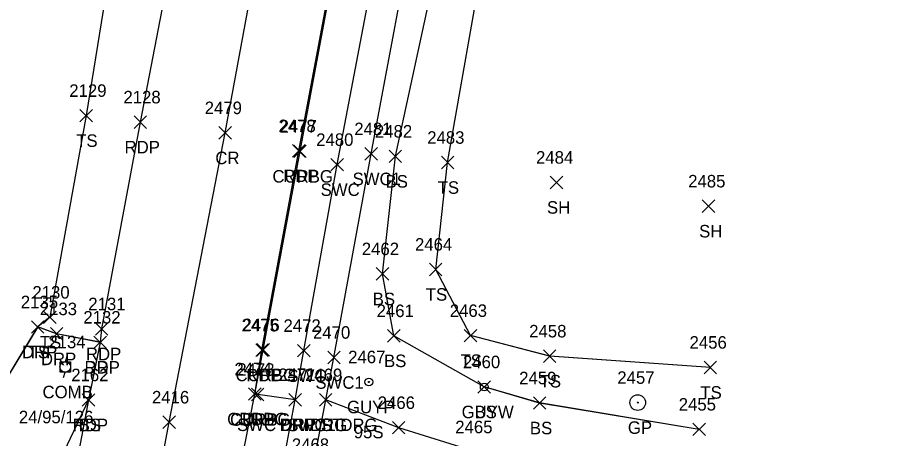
# Model space of a CAD drawing. Extents: x 1554668 to 1563881, y 831386 to 834374.
# Drawn here: x 1562148.2 to 1562288.1, y 832221.1 to 832288.5 of the extents above; entities that cross this region are included whole.
import ezdxf

# ---------------------------------------------------------------- set-up
doc = ezdxf.new("R2010")
doc.units = 0
for name, color, linetype in [('L_A', 7, 'Continuous'), ('L_I', 7, 'Continuous'), ('L_TIC', 7, 'Continuous'), ('LELB', 7, 'Continuous'), ('P_A', 7, 'Continuous'), ('P_I', 7, 'Continuous'), ('P_TIC', 7, 'Continuous'), ('PET', 7, 'Continuous'), ('PRC', 7, 'Continuous'), ('R_A', 7, 'Continuous'), ('R_I', 7, 'Continuous'), ('R_TIC', 7, 'Continuous'), ('RC', 7, 'Continuous'), ('RDG', 7, 'Continuous'), ('RDP', 7, 'Continuous'), ('RGP', 7, 'Continuous'), ('RSW', 7, 'Continuous'), ('U_A', 7, 'Continuous'), ('U_C', 7, 'Continuous'), ('U_I', 7, 'Continuous'), ('UP', 7, 'Continuous'), ('UPGW', 7, 'Continuous')]:
    doc.layers.add(name, color=color, linetype=linetype)

msp = doc.modelspace()

# ---------------------------------------------------------------- linework, layer by layer
at = {"layer": 'L_TIC'}
for points in [[(1562158.19, 832271.77), (1562160.19, 832273.77)], [(1562160.19, 832271.77), (1562158.19, 832273.77)], [(1562207.57, 832265.26), (1562209.57, 832267.26)], [(1562209.57, 832265.26), (1562207.57, 832267.26)], [(1562215.92, 832264.27), (1562217.92, 832266.27)], [(1562217.92, 832264.27), (1562215.92, 832266.27)], [(1562233.3, 832261.09), (1562235.3, 832263.09)], [(1562235.3, 832261.09), (1562233.3, 832263.09)], [(1562257.6, 832257.29), (1562259.6, 832259.29)], [(1562259.6, 832257.29), (1562257.6, 832259.29)], [(1562214.02, 832247.18), (1562216.02, 832249.18)], [(1562216.02, 832247.18), (1562214.02, 832249.18)], [(1562205.52, 832246.46), (1562207.52, 832248.46)], [(1562207.52, 832246.46), (1562205.52, 832248.46)], [(1562152.38, 832239.52), (1562154.38, 832241.52)], [(1562154.38, 832239.52), (1562152.38, 832241.52)], [(1562150.44, 832237.98), (1562152.44, 832239.98)], [(1562152.44, 832237.98), (1562150.44, 832239.98)], [(1562207.32, 832236.56), (1562209.32, 832238.56)], [(1562209.32, 832236.56), (1562207.32, 832238.56)], [(1562219.56, 832236.59), (1562221.56, 832238.59)], [(1562221.56, 832236.59), (1562219.56, 832238.59)], [(1562219.56, 832236.59), (1562221.56, 832238.59)], [(1562221.56, 832236.59), (1562219.56, 832238.59)], [(1562232.21, 832233.31), (1562234.21, 832235.31)], [(1562234.21, 832233.31), (1562232.21, 832235.31)], [(1562257.88, 832231.51), (1562259.88, 832233.51)], [(1562259.88, 832231.51), (1562257.88, 832233.51)], [(1562221.77, 832228.39), (1562223.77, 832230.39)], [(1562223.77, 832228.39), (1562221.77, 832230.39)], [(1562158.55, 832226.31), (1562160.55, 832228.31)], [(1562160.55, 832226.31), (1562158.55, 832228.31)], [(1562230.62, 832225.82), (1562232.62, 832227.82)], [(1562232.62, 832225.82), (1562230.62, 832227.82)], [(1562256.09, 832221.61), (1562258.09, 832223.61)], [(1562258.09, 832221.61), (1562256.09, 832223.61)]]:
    msp.add_lwpolyline(points, dxfattribs=at)
at = {"layer": 'LELB'}
for points in [[(1562257.09, 832222.61), (1562231.62, 832226.82), (1562222.77, 832229.39), (1562208.32, 832237.56), (1562206.52, 832247.46), (1562208.57, 832266.26), (1562217.49, 832307.43), (1562224.53, 832349.42)], [(1562257.09, 832222.6), (1562231.62, 832226.83), (1562222.77, 832229.39), (1562208.33, 832237.56), (1562206.52, 832247.46), (1562208.57, 832266.26), (1562217.5, 832307.43), (1562224.53, 832349.41)], [(1562257.09, 832222.6), (1562231.62, 832226.83), (1562222.77, 832229.39), (1562208.33, 832237.56), (1562206.52, 832247.46), (1562208.57, 832266.26), (1562217.5, 832307.43), (1562224.53, 832349.41)], [(1562257.09, 832222.6), (1562231.62, 832226.83), (1562222.77, 832229.39), (1562208.33, 832237.56), (1562206.52, 832247.46), (1562208.57, 832266.26), (1562217.5, 832307.43), (1562224.53, 832349.41)], [(1562220.56, 832237.59), (1562215.02, 832248.18), (1562216.92, 832265.27), (1562224.08, 832306.19), (1562226.49, 832342.99), (1562237.58, 832344.71)], [(1562220.57, 832237.59), (1562215.02, 832248.19), (1562216.92, 832265.27), (1562224.08, 832306.19), (1562226.49, 832342.99), (1562237.59, 832344.7)], [(1562220.57, 832237.59), (1562215.02, 832248.19), (1562216.92, 832265.27), (1562224.08, 832306.19), (1562226.49, 832342.99), (1562237.59, 832344.7)], [(1562220.57, 832237.59), (1562215.02, 832248.19), (1562216.92, 832265.27), (1562224.08, 832306.19), (1562226.49, 832342.99), (1562237.59, 832344.7)], [(1562163.37, 832298.83), (1562159.19, 832272.77), (1562153.38, 832240.52), (1562151.44, 832238.98)], [(1562163.37, 832298.83), (1562159.2, 832272.77), (1562153.38, 832240.52), (1562151.45, 832238.98)], [(1562163.37, 832298.83), (1562159.2, 832272.77), (1562153.38, 832240.52), (1562151.45, 832238.98)], [(1562163.37, 832298.83), (1562159.2, 832272.77), (1562153.38, 832240.52), (1562151.45, 832238.98)], [(1562258.88, 832232.51), (1562233.21, 832234.31), (1562220.56, 832237.59)], [(1562258.88, 832232.51), (1562233.22, 832234.3), (1562220.57, 832237.59)], [(1562258.88, 832232.51), (1562233.22, 832234.3), (1562220.57, 832237.59)], [(1562258.88, 832232.51), (1562233.22, 832234.3), (1562220.57, 832237.59)], [(1562159.55, 832227.31), (1562154.23, 832216.11), (1562149.25, 832188.58), (1562142.83, 832150.77), (1562138.28, 832124.14), (1562134.77, 832104.23), (1562125.2, 832097.13)], [(1562159.55, 832227.31), (1562154.23, 832216.11), (1562149.26, 832188.58), (1562142.84, 832150.77), (1562138.28, 832124.14), (1562134.77, 832104.22), (1562125.21, 832097.12)], [(1562159.55, 832227.31), (1562154.23, 832216.11), (1562149.26, 832188.58), (1562142.84, 832150.77), (1562138.28, 832124.14), (1562134.77, 832104.22), (1562125.21, 832097.12)], [(1562159.55, 832227.31), (1562154.23, 832216.11), (1562149.26, 832188.58), (1562142.84, 832150.77), (1562138.28, 832124.14), (1562134.77, 832104.22), (1562125.21, 832097.12)]]:
    msp.add_lwpolyline(points, dxfattribs=at)
at = {"layer": 'P_TIC'}
for points in [[(1562166.83, 832270.73), (1562168.83, 832272.73)], [(1562168.83, 832270.73), (1562166.83, 832272.73)], [(1562180.39, 832269.01), (1562182.39, 832271.01)], [(1562182.39, 832269.01), (1562180.39, 832271.01)], [(1562192.17, 832266.13), (1562194.17, 832268.13)], [(1562194.17, 832266.13), (1562192.17, 832268.13)], [(1562160.66, 832237.66), (1562162.66, 832239.66)], [(1562162.66, 832237.66), (1562160.66, 832239.66)], [(1562160.43, 832235.53), (1562162.43, 832237.53)], [(1562162.43, 832235.53), (1562160.43, 832237.53)], [(1562186.27, 832234.27), (1562188.27, 832236.27)], [(1562188.27, 832234.27), (1562186.27, 832236.27)], [(1562185.13, 832227.25), (1562187.13, 832229.25)], [(1562187.13, 832227.25), (1562185.13, 832229.25)], [(1562158.55, 832226.31), (1562160.55, 832228.31)], [(1562160.55, 832226.31), (1562158.55, 832228.31)], [(1562171.45, 832222.75), (1562173.45, 832224.75)], [(1562173.45, 832222.75), (1562171.45, 832224.75)]]:
    msp.add_lwpolyline(points, dxfattribs=at)
at = {"layer": 'PET'}
for points in [[(1562124.63, 831898.36), (1562131.22, 831932.81), (1562138.28, 831971.41), (1562142.38, 831995.33), (1562147.11, 832022.95), (1562153.75, 832058.03), (1562161.26, 832095.58), (1562166.49, 832124.62), (1562174.52, 832172.99), (1562179.85, 832197.74), (1562182.35, 832208.9), (1562183.66, 832215.82), (1562186.13, 832228.25), (1562187.27, 832235.27), (1562193.17, 832267.13), (1562201.15, 832309.7)], [(1562124.63, 831898.36), (1562131.22, 831932.81), (1562138.28, 831971.41), (1562142.38, 831995.33), (1562147.11, 832022.95), (1562153.75, 832058.03), (1562161.26, 832095.58), (1562166.49, 832124.62), (1562174.52, 832172.99), (1562179.85, 832197.74), (1562182.35, 832208.9), (1562183.66, 832215.82), (1562186.13, 832228.25), (1562187.27, 832235.27), (1562193.17, 832267.13), (1562201.15, 832309.7)], [(1562124.63, 831898.36), (1562131.22, 831932.81), (1562138.28, 831971.41), (1562142.38, 831995.33), (1562147.11, 832022.95), (1562153.75, 832058.03), (1562161.26, 832095.58), (1562166.49, 832124.62), (1562174.52, 832172.99), (1562179.85, 832197.74), (1562182.35, 832208.9), (1562183.66, 832215.82), (1562186.13, 832228.25), (1562187.27, 832235.27), (1562193.17, 832267.13), (1562201.15, 832309.7)], [(1562124.63, 831898.36), (1562131.22, 831932.8), (1562138.28, 831971.41), (1562142.38, 831995.33), (1562147.11, 832022.95), (1562153.75, 832058.03), (1562161.26, 832095.57), (1562166.49, 832124.62), (1562174.52, 832172.99), (1562179.84, 832197.75), (1562182.35, 832208.9), (1562183.66, 832215.82), (1562186.13, 832228.25), (1562187.27, 832235.27), (1562193.17, 832267.13), (1562201.15, 832309.7)], [(1562173.26, 832299.98), (1562167.84, 832271.73), (1562161.66, 832238.66), (1562161.44, 832236.52), (1562159.55, 832227.31), (1562152.1, 832187.9), (1562145.12, 832150.03), (1562139.53, 832121.08), (1562137.13, 832105.56), (1562131.77, 832078.93), (1562126.83, 832053.77), (1562119.4, 832015.88), (1562118.51, 832011.05), (1562111.4, 831974.91), (1562102.87, 831928.04), (1562098.61, 831906.22)], [(1562173.26, 832299.98), (1562167.84, 832271.73), (1562161.66, 832238.66), (1562161.44, 832236.52), (1562159.55, 832227.31), (1562152.1, 832187.9), (1562145.12, 832150.03), (1562139.53, 832121.08), (1562137.13, 832105.56), (1562131.77, 832078.93), (1562126.83, 832053.77), (1562119.4, 832015.88), (1562118.51, 832011.05), (1562111.4, 831974.91), (1562102.87, 831928.04), (1562098.61, 831906.22)], [(1562173.26, 832299.98), (1562167.84, 832271.73), (1562161.66, 832238.66), (1562161.44, 832236.52), (1562159.55, 832227.31), (1562152.1, 832187.9), (1562145.12, 832150.03), (1562139.53, 832121.08), (1562137.13, 832105.56), (1562131.77, 832078.93), (1562126.83, 832053.77), (1562119.4, 832015.88), (1562118.51, 832011.05), (1562111.4, 831974.91), (1562102.87, 831928.04), (1562098.61, 831906.22)], [(1562173.25, 832299.98), (1562167.83, 832271.73), (1562161.66, 832238.66), (1562161.43, 832236.53), (1562159.55, 832227.31), (1562152.09, 832187.9), (1562145.12, 832150.04), (1562139.52, 832121.08), (1562137.13, 832105.57), (1562131.77, 832078.93), (1562126.82, 832053.77), (1562119.4, 832015.88), (1562118.51, 832011.05), (1562111.4, 831974.91), (1562102.87, 831928.04), (1562098.61, 831906.22)]]:
    msp.add_lwpolyline(points, dxfattribs=at)
at = {"layer": 'PRC'}
for points in [[(1562110.41, 831900.56), (1562120.31, 831948.46), (1562125.63, 831978.45), (1562135.48, 832029.35), (1562141.59, 832061.08), (1562148.97, 832098.7), (1562154.27, 832127.13), (1562163.42, 832175.53), (1562172.45, 832223.75), (1562181.39, 832270.01), (1562188.91, 832310.8), (1562198.31, 832360.4), (1562204.78, 832396.81), (1562210.16, 832423.47), (1562217.98, 832466.5), (1562228.73, 832524.4), (1562236.13, 832565.74), (1562244.77, 832613.73), (1562253.11, 832660.76), (1562257.15, 832682.21), (1562263.13, 832717.53), (1562269.49, 832752.57), (1562275.78, 832790.08), (1562288.13, 832857.63)], [(1562110.41, 831900.56), (1562120.31, 831948.46), (1562125.63, 831978.45), (1562135.48, 832029.35), (1562141.59, 832061.08), (1562148.97, 832098.7), (1562154.27, 832127.13), (1562163.42, 832175.53), (1562172.45, 832223.75), (1562181.39, 832270.01), (1562188.91, 832310.8), (1562198.31, 832360.4), (1562204.78, 832396.81), (1562210.16, 832423.47), (1562217.98, 832466.5), (1562228.73, 832524.4), (1562236.13, 832565.74), (1562244.77, 832613.73), (1562253.11, 832660.76), (1562257.15, 832682.21), (1562263.13, 832717.53), (1562269.49, 832752.57), (1562275.78, 832790.08), (1562288.13, 832857.63)], [(1562110.41, 831900.56), (1562120.31, 831948.46), (1562125.63, 831978.45), (1562135.48, 832029.35), (1562141.59, 832061.08), (1562148.97, 832098.7), (1562154.27, 832127.13), (1562163.42, 832175.53), (1562172.45, 832223.75), (1562181.39, 832270.01), (1562188.91, 832310.8), (1562198.31, 832360.4), (1562204.78, 832396.81), (1562210.16, 832423.47), (1562217.98, 832466.5), (1562228.73, 832524.4), (1562236.13, 832565.74), (1562244.77, 832613.73), (1562253.11, 832660.76), (1562257.15, 832682.21), (1562263.13, 832717.53), (1562269.49, 832752.57), (1562275.78, 832790.08), (1562288.13, 832857.63)], [(1562110.42, 831900.56), (1562120.31, 831948.46), (1562125.63, 831978.45), (1562135.49, 832029.35), (1562141.59, 832061.08), (1562148.97, 832098.7), (1562154.26, 832127.14), (1562163.42, 832175.53), (1562172.45, 832223.75), (1562181.39, 832270.01), (1562188.91, 832310.8), (1562198.31, 832360.4), (1562204.78, 832396.81), (1562210.16, 832423.48), (1562217.98, 832466.5), (1562228.73, 832524.4), (1562236.12, 832565.74), (1562244.77, 832613.73), (1562253.1, 832660.76), (1562257.15, 832682.21), (1562263.12, 832717.53), (1562269.49, 832752.57), (1562275.78, 832790.08), (1562288.13, 832857.63)]]:
    msp.add_lwpolyline(points, dxfattribs=at)
at = {"layer": 'R_TIC'}
for points in [[(1562192.35, 832266.06), (1562194.35, 832268.06)], [(1562194.35, 832266.06), (1562192.35, 832268.06)], [(1562203.7, 832265.65), (1562205.7, 832267.65)], [(1562205.7, 832265.65), (1562203.7, 832267.65)], [(1562198.28, 832263.93), (1562200.28, 832265.93)], [(1562200.28, 832263.93), (1562198.28, 832265.93)], [(1562150.44, 832237.98), (1562152.44, 832239.98)], [(1562152.44, 832237.98), (1562150.44, 832239.98)], [(1562153.47, 832236.87), (1562155.47, 832238.87)], [(1562155.47, 832236.87), (1562153.47, 832238.87)], [(1562160.43, 832235.53), (1562162.43, 832237.53)], [(1562162.43, 832235.53), (1562160.43, 832237.53)], [(1562186.47, 832234.31), (1562188.47, 832236.31)], [(1562188.47, 832234.31), (1562186.47, 832236.31)], [(1562192.96, 832234.2), (1562194.96, 832236.2)], [(1562194.96, 832234.2), (1562192.96, 832236.2)], [(1562197.77, 832233.1), (1562199.77, 832235.1)], [(1562199.77, 832233.1), (1562197.77, 832235.1)], [(1562185.13, 832227.25), (1562187.13, 832229.25)], [(1562187.13, 832227.25), (1562185.13, 832229.25)], [(1562185.59, 832227.18), (1562187.59, 832229.18)], [(1562187.59, 832227.18), (1562185.59, 832229.18)], [(1562185.59, 832227.18), (1562187.59, 832229.18)], [(1562187.59, 832227.18), (1562185.59, 832229.18)], [(1562191.58, 832226.34), (1562193.58, 832228.34)], [(1562193.58, 832226.34), (1562191.58, 832228.34)], [(1562191.58, 832226.34), (1562193.58, 832228.34)], [(1562193.58, 832226.34), (1562191.58, 832228.34)], [(1562196.45, 832226.32), (1562198.45, 832228.32)], [(1562198.45, 832226.32), (1562196.45, 832228.32)], [(1562196.45, 832226.32), (1562198.45, 832228.32)], [(1562198.45, 832226.32), (1562196.45, 832228.32)], [(1562208.11, 832221.87), (1562210.11, 832223.87)], [(1562210.11, 832221.87), (1562208.11, 832223.87)]]:
    msp.add_lwpolyline(points, dxfattribs=at)
at = {"layer": 'RC'}
for points in [[(1562186.59, 832228.18), (1562186.13, 832228.25), (1562187.47, 832235.31), (1562193.35, 832267.06), (1562201.3, 832309.68), (1562207.32, 832342.5), (1562208.54, 832349.45), (1562208.85, 832349.32)], [(1562186.6, 832228.18), (1562186.13, 832228.25), (1562187.47, 832235.3), (1562193.36, 832267.06), (1562201.3, 832309.67), (1562207.32, 832342.5), (1562208.54, 832349.44), (1562208.85, 832349.31)], [(1562186.6, 832228.18), (1562186.13, 832228.25), (1562187.47, 832235.3), (1562193.36, 832267.06), (1562201.3, 832309.67), (1562207.32, 832342.5), (1562208.54, 832349.44), (1562208.85, 832349.31)], [(1562186.6, 832228.18), (1562186.13, 832228.25), (1562187.47, 832235.3), (1562193.36, 832267.06), (1562201.3, 832309.67), (1562207.32, 832342.5), (1562208.54, 832349.44), (1562208.85, 832349.31)]]:
    msp.add_lwpolyline(points, dxfattribs=at)
at = {"layer": 'RDG'}
for points in [[(1562254.74, 832212.2), (1562221.44, 832218.99), (1562209.11, 832222.87), (1562197.45, 832227.32)], [(1562254.75, 832212.19), (1562221.45, 832218.99), (1562209.11, 832222.87), (1562197.45, 832227.31)], [(1562254.75, 832212.19), (1562221.45, 832218.99), (1562209.11, 832222.87), (1562197.45, 832227.31)], [(1562254.75, 832212.19), (1562221.45, 832218.99), (1562209.11, 832222.87), (1562197.45, 832227.31)]]:
    msp.add_lwpolyline(points, dxfattribs=at)
at = {"layer": 'RDP'}
for points in [[(1562161.44, 832236.52), (1562154.47, 832237.87), (1562151.45, 832238.98), (1562143.19, 832225.34), (1562143.01, 832214.7), (1562131.13, 832191.86)], [(1562161.44, 832236.52), (1562154.47, 832237.87), (1562151.45, 832238.98), (1562143.19, 832225.34), (1562143.01, 832214.7), (1562131.13, 832191.86)], [(1562161.44, 832236.52), (1562154.47, 832237.87), (1562151.45, 832238.98), (1562143.19, 832225.34), (1562143.01, 832214.7), (1562131.13, 832191.86)], [(1562161.43, 832236.53), (1562154.47, 832237.87), (1562151.44, 832238.98), (1562143.19, 832225.34), (1562143, 832214.71), (1562131.13, 832191.87)], [(1562192.58, 832227.34), (1562186.59, 832228.18)], [(1562192.58, 832227.33), (1562186.6, 832228.18)], [(1562192.58, 832227.33), (1562186.6, 832228.18)], [(1562192.58, 832227.33), (1562186.6, 832228.18)]]:
    msp.add_lwpolyline(points, dxfattribs=at)
at = {"layer": 'RGP'}
msp.add_line((1562247.28, 832226.89), (1562247.28, 832226.89), dxfattribs=at)
for radius in [1.25, 0.0833]:
    msp.add_circle((1562247.28, 832226.89), radius, dxfattribs=at)
at = {"layer": 'RSW'}
for points in [[(1562154.7, 831991.05), (1562154.1, 831993.04), (1562152.95, 832001.43), (1562152.96, 832004.45), (1562153.77, 832011.19), (1562157.12, 832028.85), (1562162.25, 832055.82), (1562169.65, 832093.56), (1562176.16, 832126.83), (1562184.78, 832171), (1562189.64, 832196.56), (1562190.16, 832201.07), (1562190.12, 832211.08), (1562190.36, 832215.37), (1562192.58, 832227.33), (1562193.96, 832235.2), (1562199.28, 832264.93), (1562207.61, 832308.71)], [(1562154.7, 831991.05), (1562154.1, 831993.04), (1562152.95, 832001.43), (1562152.96, 832004.45), (1562153.77, 832011.19), (1562157.12, 832028.85), (1562162.25, 832055.82), (1562169.65, 832093.56), (1562176.16, 832126.83), (1562184.78, 832171), (1562189.64, 832196.56), (1562190.16, 832201.07), (1562190.12, 832211.08), (1562190.36, 832215.37), (1562192.58, 832227.33), (1562193.96, 832235.2), (1562199.28, 832264.93), (1562207.61, 832308.71)], [(1562154.7, 831991.05), (1562154.1, 831993.04), (1562152.95, 832001.43), (1562152.96, 832004.45), (1562153.77, 832011.19), (1562157.12, 832028.85), (1562162.25, 832055.82), (1562169.65, 832093.56), (1562176.16, 832126.83), (1562184.78, 832171), (1562189.64, 832196.56), (1562190.16, 832201.07), (1562190.12, 832211.08), (1562190.36, 832215.37), (1562192.58, 832227.33), (1562193.96, 832235.2), (1562199.28, 832264.93), (1562207.61, 832308.71)], [(1562154.71, 831991.05), (1562154.1, 831993.04), (1562152.95, 832001.43), (1562152.96, 832004.45), (1562153.77, 832011.19), (1562157.12, 832028.85), (1562162.25, 832055.82), (1562169.65, 832093.57), (1562176.16, 832126.83), (1562184.77, 832171), (1562189.64, 832196.56), (1562190.16, 832201.07), (1562190.12, 832211.08), (1562190.35, 832215.38), (1562192.58, 832227.34), (1562193.96, 832235.2), (1562199.28, 832264.93), (1562207.6, 832308.71)], [(1562154.7, 831991.05), (1562156.56, 832000.84), (1562158.49, 832010.62), (1562161.93, 832027.65), (1562167.08, 832054.81), (1562174.5, 832092.33), (1562180.63, 832124.09), (1562189.48, 832170.13), (1562194.4, 832195.6), (1562195.14, 832200.65), (1562195.14, 832205.62), (1562195.25, 832213.83), (1562195.31, 832216.02), (1562195.35, 832216.16), (1562197.45, 832227.31), (1562198.77, 832234.1), (1562204.7, 832266.65), (1562212.43, 832307.95)], [(1562154.7, 831991.05), (1562156.56, 832000.84), (1562158.49, 832010.62), (1562161.93, 832027.65), (1562167.08, 832054.81), (1562174.5, 832092.33), (1562180.63, 832124.09), (1562189.48, 832170.13), (1562194.4, 832195.6), (1562195.14, 832200.65), (1562195.14, 832205.62), (1562195.25, 832213.83), (1562195.31, 832216.02), (1562195.35, 832216.16), (1562197.45, 832227.31), (1562198.77, 832234.1), (1562204.7, 832266.65), (1562212.43, 832307.95)], [(1562154.7, 831991.05), (1562156.56, 832000.84), (1562158.49, 832010.62), (1562161.93, 832027.65), (1562167.08, 832054.81), (1562174.5, 832092.33), (1562180.63, 832124.09), (1562189.48, 832170.13), (1562194.4, 832195.6), (1562195.14, 832200.65), (1562195.14, 832205.62), (1562195.25, 832213.83), (1562195.31, 832216.02), (1562195.35, 832216.16), (1562197.45, 832227.31), (1562198.77, 832234.1), (1562204.7, 832266.65), (1562212.43, 832307.95)], [(1562154.71, 831991.05), (1562156.57, 832000.84), (1562158.49, 832010.62), (1562161.93, 832027.65), (1562167.08, 832054.81), (1562174.5, 832092.33), (1562180.63, 832124.09), (1562189.47, 832170.14), (1562194.4, 832195.6), (1562195.13, 832200.65), (1562195.13, 832205.62), (1562195.25, 832213.83), (1562195.31, 832216.02), (1562195.35, 832216.16), (1562197.45, 832227.32), (1562198.77, 832234.1), (1562204.7, 832266.65), (1562212.42, 832307.94)]]:
    msp.add_lwpolyline(points, dxfattribs=at)
at = {"layer": 'UP'}
for p, q in [((1562155.01, 832231.75), (1562155.01, 832233.42)), ((1562155.01, 832233.42), (1562156.67, 832233.42)), ((1562156.09, 832234.25), (1562155.84, 832233.42)), ((1562156.67, 832233.42), (1562156.67, 832231.75)), ((1562155.84, 832232.58), (1562155.84, 832232.58)), ((1562156.67, 832231.75), (1562155.01, 832231.75)), ((1562155.59, 832230.92), (1562155.84, 832231.75))]:
    msp.add_line(p, q, dxfattribs=at)
msp.add_circle((1562155.84, 832232.58), 0.833, dxfattribs=at)
at = {"layer": 'UPGW'}
for centre, radius in [((1562204.34, 832230.18), 0.625), ((1562204.34, 832230.18), 0.0833), ((1562222.77, 832229.39), 0.625), ((1562222.77, 832229.39), 0.0833)]:
    msp.add_circle(centre, radius, dxfattribs=at)

# ---------------------------------------------------------------- texts
at = {"layer": 'L_A'}
for s, p in [('TS', (1562157.6, 832267.77)), ('BS', (1562207.01, 832261.26)), ('TS', (1562215.33, 832260.27)), ('SH', (1562232.79, 832257.09)), ('SH', (1562257.09, 832253.29)), ('TS', (1562213.43, 832243.18)), ('BS', (1562204.96, 832242.46)), ('TS', (1562151.79, 832235.52)), ('TS', (1562149.85, 832233.98)), ('BS', (1562206.76, 832232.56)), ('TS', (1562218.97, 832232.59)), ('TS', (1562218.97, 832232.59)), ('TS', (1562231.62, 832229.31)), ('TS', (1562257.29, 832227.51)), ('BS', (1562221.21, 832224.39)), ('BS', (1562158, 832222.31)), ('BS', (1562230.06, 832221.82))]:
    msp.add_text(s, height=2, dxfattribs=at).set_placement(p)
at = {"layer": 'L_I'}
for s, p in [('2129', (1562156.49, 832275.77)), ('2482', (1562205.31, 832269.26)), ('2483', (1562213.66, 832268.27)), ('2484', (1562231.04, 832265.09)), ('2485', (1562255.34, 832261.29)), ('2464', (1562211.71, 832251.18)), ('2462', (1562203.21, 832250.46)), ('2130', (1562150.6, 832243.52)), ('2135', (1562148.75, 832241.98)), ('2461', (1562205.58, 832240.56)), ('2463', (1562217.26, 832240.59)), ('2463', (1562217.26, 832240.59)), ('2458', (1562229.95, 832237.31)), ('2456', (1562255.56, 832235.51)), ('2460', (1562219.37, 832232.39)), ('2162', (1562156.81, 832230.31)), ('2459', (1562228.35, 832229.82)), ('2455', (1562253.83, 832225.61))]:
    msp.add_text(s, height=2, dxfattribs=at).set_placement(p)
at = {"layer": 'P_A'}
for s, p in [('RDP', (1562165.32, 832266.73)), ('CR', (1562179.82, 832265.01)), ('RDP', (1562190.66, 832262.13)), ('RDP', (1562159.15, 832233.66)), ('RDP', (1562158.92, 832231.53)), ('RDP', (1562184.76, 832230.27)), ('RDP', (1562183.62, 832223.25)), ('RDP', (1562157.04, 832222.31))]:
    msp.add_text(s, height=2, dxfattribs=at).set_placement(p)
at = {"layer": 'P_I'}
for s, p in [('2128', (1562165.14, 832274.73)), ('2479', (1562178.12, 832273.01)), ('2478', (1562189.91, 832270.13)), ('2131', (1562159.53, 832241.66)), ('2132', (1562158.74, 832239.53)), ('2475', (1562184.01, 832238.27)), ('2162', (1562156.81, 832230.31)), ('2474', (1562182.87, 832231.25)), ('2416', (1562169.7, 832226.75))]:
    msp.add_text(s, height=2, dxfattribs=at).set_placement(p)
at = {"layer": 'R_A'}
for s, p in [('CURBG', (1562188.94, 832262.06)), ('SWC1', (1562201.74, 832261.65)), ('SWC', (1562196.64, 832259.93)), ('DRP', (1562148.93, 832233.98)), ('DRP', (1562151.96, 832232.87)), ('DRP', (1562158.92, 832231.53)), ('CURBG', (1562183.05, 832230.31)), ('SWC', (1562191.32, 832230.2)), ('SWC1', (1562195.8, 832229.1)), ('CURBG', (1562181.71, 832223.25)), ('CURBG', (1562182.17, 832223.18)), ('DRP', (1562184.08, 832223.18)), ('SWC DRP ST', (1562183.29, 832222.34)), ('DRP', (1562190.07, 832222.34)), ('SWC1 DRG', (1562191.32, 832222.32)), ('DRG', (1562194.94, 832222.32)), ('GP', (1562245.71, 832221.89))]:
    msp.add_text(s, height=2, dxfattribs=at).set_placement(p)
at = {"layer": 'R_I'}
for s, p in [('2477', (1562190.09, 832270.06)), ('2481', (1562202.01, 832269.65)), ('2480', (1562195.93, 832267.93)), ('2135', (1562148.75, 832241.98)), ('2133', (1562151.78, 832240.87)), ('2132', (1562158.74, 832239.53)), ('2476', (1562184.15, 832238.31)), ('2472', (1562190.7, 832238.2)), ('2470', (1562195.42, 832237.1)), ('2474', (1562182.87, 832231.25)), ('2473', (1562183.33, 832231.18)), ('2473', (1562183.33, 832231.18)), ('2471', (1562189.88, 832230.34)), ('2471', (1562189.88, 832230.34)), ('2469', (1562194.14, 832230.32)), ('2469', (1562194.14, 832230.32)), ('2457', (1562244.02, 832229.89)), ('2466', (1562205.75, 832225.87)), ('2465', (1562218.14, 832221.99)), ('2468', (1562192.04, 832219.16))]:
    msp.add_text(s, height=2, dxfattribs=at).set_placement(p)
at = {"layer": 'U_A'}
for s, p in [('COMB', (1562152.22, 832227.58)), ('GUYP', (1562200.85, 832225.18)), ('GUYW', (1562219.16, 832224.39))]:
    msp.add_text(s, height=2, dxfattribs=at).set_placement(p)
at = {"layer": 'U_C'}
for s, p in [('24/95/126', (1562148.44, 832223.58)), ('95S', (1562201.93, 832221.18))]:
    msp.add_text(s, height=2, dxfattribs=at).set_placement(p)
at = {"layer": 'U_I'}
for s, p in [('2134', (1562153.15, 832235.58)), ('2467', (1562201.03, 832233.18)), ('2460', (1562219.37, 832232.39))]:
    msp.add_text(s, height=2, dxfattribs=at).set_placement(p)

doc.saveas('drawing.dxf')
